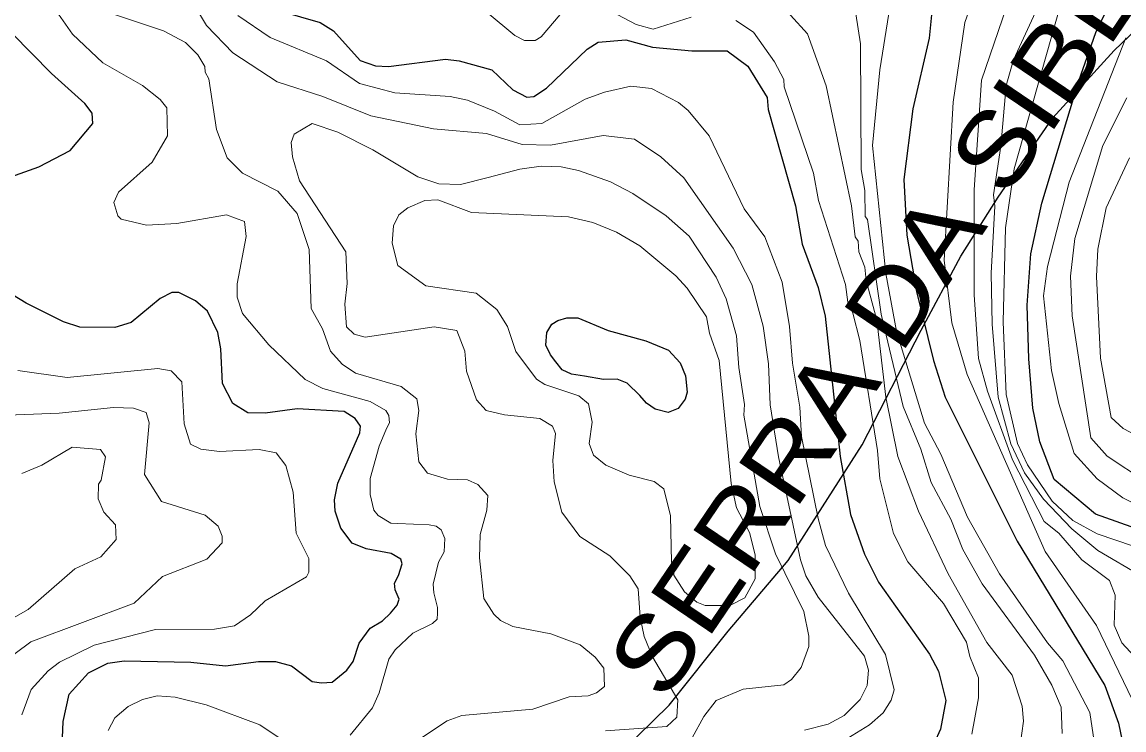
# Model space of a CAD drawing. Extents: x 673.3 to 698.5, y 6984.3 to 7012.3.
# Drawn here: x 691.969 to 693.17, y 7004.894 to 7005.665 of the extents above; entities that cross this region are included whole.
import ezdxf
from ezdxf.enums import TextEntityAlignment as Align

# ---------------------------------------------------------------- set-up
doc = ezdxf.new("R2010")
doc.units = 0
doc.header["$LTSCALE"] = 0.032
for name, color, linetype, lineweight in [('1', 7, 'Continuous', 25), ('2', 7, 'Continuous', 13), ('26', 7, 'Continuous', 25)]:
    doc.layers.add(name, color=color, linetype=linetype, lineweight=lineweight)

msp = doc.modelspace()

# ---------------------------------------------------------------- linework, layer by layer
at = {"layer": '1'}
for points in [[(692.8968, 7005.8054), (692.91, 7005.8122), (692.9328, 7005.8055), (692.9515, 7005.7828), (692.9628, 7005.7288), (692.9621, 7005.6876), (692.9578, 7005.6478), (692.9401, 7005.5708), (692.9305, 7005.4937), (692.9336, 7005.4329), (692.944, 7005.3716), (692.9627, 7005.2966), (692.9753, 7005.2564), (693.0537, 7005.0994), (693.1495, 7004.9421), (693.1642, 7004.9013), (693.1682, 7004.8821)], [(693.2507, 7005.0895), (693.1394, 7005.1291), (693.0943, 7005.1669), (693.0786, 7005.2079), (693.0711, 7005.2445), (693.0664, 7005.2984), (693.0648, 7005.3569), (693.0688, 7005.4128), (693.0808, 7005.4678), (693.1209, 7005.6013), (693.1396, 7005.6541), (693.1577, 7005.6919), (693.1838, 7005.7277)], [(692.2301, 7005.6832), (692.2943, 7005.6647), (692.3087, 7005.6559), (692.3379, 7005.6235), (692.3547, 7005.6176), (692.3687, 7005.6168), (692.4308, 7005.6248), (692.4458, 7005.6232), (692.4814, 7005.6134), (692.5044, 7005.5915), (692.5194, 7005.5834), (692.5273, 7005.5841), (692.541, 7005.5931), (692.5853, 7005.6356), (692.5974, 7005.6435), (692.6273, 7005.6459), (692.6566, 7005.6378), (692.6992, 7005.6339), (692.7379, 7005.6338), (692.7605, 7005.6171), (692.7813, 7005.583), (692.7824, 7005.5699), (692.8123, 7005.4652), (692.8195, 7005.4231), (692.8369, 7005.376), (692.8448, 7005.3447), (692.8611, 7005.1919), (692.8721, 7005.1285), (692.8874, 7005.0854), (692.9026, 7005.055), (692.9584, 7004.9763), (692.9682, 7004.9579), (692.976, 7004.9258), (692.9703, 7004.8948), (692.9635, 7004.8795)], [(691.9375, 7005.4899), (691.9878, 7005.5074), (692.022, 7005.5253), (692.0467, 7005.5546), (692.0458, 7005.5662), (692.038, 7005.5765), (692.0014, 7005.6092), (691.9583, 7005.6531)], [(692.3074, 7004.9458), (692.3235, 7004.9589), (692.3301, 7004.9685), (692.3369, 7004.9883), (692.3488, 7005.0047), (692.3621, 7005.0127), (692.3708, 7005.0212), (692.3781, 7005.0299), (692.3804, 7005.0365), (692.3759, 7005.0467), (692.3753, 7005.0537), (692.3795, 7005.062), (692.3838, 7005.0748), (692.3822, 7005.08), (692.3715, 7005.0862), (692.3446, 7005.0913), (692.3292, 7005.0974), (692.3167, 7005.1137), (692.3107, 7005.1322), (692.3099, 7005.1446), (692.3134, 7005.1629), (692.3375, 7005.2176), (692.3382, 7005.2249), (692.3325, 7005.2331), (692.3206, 7005.241), (692.2692, 7005.2437), (692.2344, 7005.2389), (692.2153, 7005.2396), (692.1991, 7005.2495), (692.1877, 7005.2715), (692.186, 7005.3091), (692.1827, 7005.3271), (692.1714, 7005.3501), (692.1586, 7005.3615), (692.1403, 7005.3704), (692.1325, 7005.3707), (692.1198, 7005.364), (692.0884, 7005.3379), (692.0705, 7005.3325), (692.0324, 7005.3329), (692.0146, 7005.3387), (691.9739, 7005.3591), (691.9224, 7005.3902)], [(691.9298, 7004.7412), (691.9706, 7004.7317), (692.0324, 7004.7266), (692.0454, 7004.7281), (692.0508, 7004.735), (692.053, 7004.7514), (692.0492, 7004.769), (692.0191, 7004.8492), (692.0134, 7004.8851), (692.0142, 7004.903), (692.0209, 7004.9329), (692.0418, 7004.9562), (692.0628, 7004.9667), (692.0807, 7004.9692), (692.1535, 7004.9677), (692.191, 7004.9636), (692.2272, 7004.9684), (692.2455, 7004.9684), (692.2631, 7004.9636), (692.2854, 7004.9465), (692.2956, 7004.9451), (692.3074, 7004.9458)]]:
    msp.add_lwpolyline(points, dxfattribs=at)
msp.add_lwpolyline([(692.6735, 7005.2398), (692.6593, 7005.2434), (692.65, 7005.2501), (692.6427, 7005.2585), (692.6288, 7005.2719), (692.6178, 7005.276), (692.6031, 7005.2756), (692.5822, 7005.2794), (692.5683, 7005.2817), (692.5582, 7005.2863), (692.5511, 7005.2949), (692.5453, 7005.3027), (692.5404, 7005.3133), (692.5412, 7005.3268), (692.5466, 7005.3362), (692.5532, 7005.34), (692.5632, 7005.343), (692.5752, 7005.343), (692.6081, 7005.3292), (692.6491, 7005.3179), (692.674, 7005.3078), (692.6866, 7005.2938), (692.6924, 7005.2798), (692.6941, 7005.262), (692.6919, 7005.2544), (692.6844, 7005.244)], close=True, dxfattribs=at)
at = {"layer": '2'}
for points in [[(693.1843, 7004.9166), (693.1404, 7005.0075), (693.0845, 7005.0884), (692.9995, 7005.2811), (692.9826, 7005.3375), (692.9744, 7005.4059), (692.9842, 7005.578), (692.9968, 7005.665), (693.0144, 7005.7147), (693.0348, 7005.7589), (693.0505, 7005.7834), (693.1524, 7005.908), (693.1968, 7005.9525), (693.2186, 7005.9865), (693.234, 7006.0427), (693.2349, 7006.0621), (693.2292, 7006.083), (693.2228, 7006.0921), (693.18, 7006.126)], [(693.1725, 7005.8816), (693.1189, 7005.8176), (693.0652, 7005.7301), (693.0425, 7005.6828), (693.0151, 7005.602), (693.007, 7005.4825), (693.0069, 7005.3679), (693.0119, 7005.2985), (693.0216, 7005.2632), (693.0488, 7005.1881), (693.0834, 7005.121), (693.0991, 7005.1083), (693.1243, 7005.0791), (693.1545, 7005.0567), (693.1608, 7005.0407), (693.1597, 7005.008), (693.1678, 7004.9886), (693.2143, 7004.9386)], [(693.19, 7005.0612), (693.1418, 7005.0893), (693.1135, 7005.1129), (693.0827, 7005.1452), (693.0618, 7005.1739), (693.047, 7005.2058), (693.033, 7005.2566), (693.0265, 7005.3362), (693.0257, 7005.3915), (693.0296, 7005.4645), (693.0281, 7005.477), (693.0362, 7005.53), (693.042, 7005.5962), (693.0498, 7005.6242), (693.0891, 7005.7096), (693.1129, 7005.7538), (693.1548, 7005.816), (693.2029, 7005.8648)], [(693.1983, 7005.808), (693.1504, 7005.7635), (693.1282, 7005.7377), (693.106, 7005.7023), (693.0507, 7005.5052), (693.0412, 7005.4412), (693.0387, 7005.3386), (693.042, 7005.2594), (693.0543, 7005.2059), (693.0651, 7005.1828), (693.092, 7005.1433), (693.1145, 7005.1221), (693.1409, 7005.1077), (693.2201, 7005.0808)], [(692.822, 7004.8935), (692.8479, 7004.9), (692.8652, 7004.9095), (692.8829, 7004.9269), (692.8904, 7004.9423), (692.892, 7004.9589), (692.8874, 7004.9744), (692.8371, 7005.0387), (692.8234, 7005.0619), (692.8176, 7005.0792), (692.7936, 7005.1914), (692.7846, 7005.248), (692.7829, 7005.2928), (692.7771, 7005.3339), (692.7648, 7005.3792), (692.7444, 7005.4188), (692.6905, 7005.4957), (692.6654, 7005.5183), (692.6369, 7005.5376), (692.6026, 7005.5418), (692.5452, 7005.5311), (692.5144, 7005.5318), (692.4757, 7005.544), (692.4179, 7005.5491), (692.3495, 7005.563), (692.2972, 7005.5843), (692.2473, 7005.6002), (692.1993, 7005.6316), (692.1703, 7005.6614), (692.1386, 7005.7155)], [(693.0573, 7004.8774), (693.0606, 7004.9033), (693.0592, 7004.9198), (693.0485, 7004.9536), (693.0209, 7004.989), (692.9787, 7005.064), (692.9462, 7005.1322), (692.9238, 7005.1919), (692.9109, 7005.2565), (692.9009, 7005.3404), (692.8893, 7005.3835), (692.888, 7005.3981), (692.8814, 7005.415), (692.8806, 7005.4267), (692.8775, 7005.4311), (692.8734, 7005.465), (692.8456, 7005.5958), (692.8253, 7005.6525), (692.7884, 7005.6934)], [(692.0065, 7005.6775), (692.0244, 7005.6521), (692.0574, 7005.6208), (692.1005, 7005.596), (692.12, 7005.5809), (692.1273, 7005.5717), (692.1279, 7005.5412), (692.1113, 7005.5127), (692.0745, 7005.4798), (692.0696, 7005.4686), (692.0737, 7005.454), (692.0773, 7005.4504), (692.1052, 7005.4441), (692.138, 7005.4456), (692.1922, 7005.4554), (692.2119, 7005.4481), (692.2137, 7005.4315), (692.2039, 7005.3801), (692.204, 7005.3656), (692.2098, 7005.3477), (692.2383, 7005.3135), (692.2778, 7005.2756), (692.2973, 7005.266), (692.3487, 7005.2516), (692.366, 7005.2419), (692.3691, 7005.2365), (692.37, 7005.2285), (692.3667, 7005.2222), (692.3587, 7005.203), (692.3489, 7005.1677), (692.3489, 7005.1506), (692.3528, 7005.1335), (692.3575, 7005.1277), (692.3712, 7005.1191), (692.379, 7005.1188), (692.4129, 7005.1174), (692.4208, 7005.116), (692.4262, 7005.1119)], [(692.056, 7005.6784), (692.1236, 7005.6556), (692.1475, 7005.6429), (692.161, 7005.6297), (692.1687, 7005.617), (692.1691, 7005.6106), (692.1731, 7005.6035), (692.1812, 7005.5481), (692.193, 7005.5173), (692.2097, 7005.5006), (692.2482, 7005.481), (692.2693, 7005.4565), (692.2822, 7005.4174), (692.2845, 7005.3531), (692.297, 7005.3311), (692.3056, 7005.3067), (692.3183, 7005.2926), (692.3329, 7005.2826), (692.3826, 7005.268), (692.3998, 7005.2547), (692.4019, 7005.2421), (692.3986, 7005.2167), (692.4017, 7005.186), (692.4114, 7005.1735), (692.4331, 7005.1671), (692.4547, 7005.1663), (692.4661, 7005.1614), (692.477, 7005.1492), (692.476, 7005.1332), (692.4686, 7005.1069), (692.4678, 7005.0814), (692.4727, 7005.0369), (692.4834, 7005.0199), (692.4908, 7005.0131), (692.5041, 7005.0066), (692.5455, 7004.9985), (692.5775, 7004.9865), (692.594, 7004.9733), (692.6036, 7004.9613), (692.6043, 7004.9412), (692.5956, 7004.9343), (692.5863, 7004.9311), (692.5658, 7004.93), (692.5259, 7004.9164), (692.4486, 7004.9096), (692.4326, 7004.9039), (692.4059, 7004.8861)], [(692.4762, 7005.6757), (692.5064, 7005.6507), (692.517, 7005.6452), (692.5287, 7005.6452), (692.5352, 7005.6492), (692.5558, 7005.6735)], [(692.6119, 7005.6769), (692.6386, 7005.6628), (692.6572, 7005.6574), (692.6986, 7005.6705)], [(692.9166, 7004.9263), (692.9197, 7004.9375), (692.9103, 7004.9761), (692.8702, 7005.0429), (692.8451, 7005.095), (692.8369, 7005.1242), (692.8189, 7005.2138), (692.8171, 7005.2456), (692.8091, 7005.2936), (692.8057, 7005.3336), (692.7977, 7005.3819), (692.7787, 7005.4313), (692.7562, 7005.4617), (692.7181, 7005.5412), (692.6955, 7005.569), (692.6847, 7005.5778), (692.6554, 7005.5929), (692.6329, 7005.5955), (692.6041, 7005.589), (692.5832, 7005.5812), (692.5357, 7005.5549), (692.512, 7005.5532), (692.4844, 7005.5681), (692.455, 7005.5802), (692.4358, 7005.5842), (692.3758, 7005.5881), (692.3373, 7005.5985), (692.3011, 7005.623), (692.2397, 7005.6486), (692.2046, 7005.6726)], [(692.7474, 7005.667), (692.7665, 7005.6543), (692.7893, 7005.6219), (692.7997, 7005.6026), (692.8001, 7005.5948), (692.8319, 7005.5008), (692.8374, 7005.4707), (692.8667, 7005.3792), (692.8694, 7005.36), (692.8749, 7005.3479), (692.8824, 7005.3184), (692.9018, 7005.1984), (692.9042, 7005.1674), (692.9191, 7005.1079), (692.9348, 7005.0771), (692.9737, 7005.0317), (692.9987, 7004.9895), (693.0022, 7004.9739), (693.0117, 7004.9505), (693.0117, 7004.9287), (693.0046, 7004.8892)], [(693.103, 7004.89), (693.1018, 7004.9188), (693.0915, 7004.9427), (693.0727, 7004.9752), (693.0158, 7005.0531), (692.9948, 7005.0904), (692.9815, 7005.1235), (692.96, 7005.1634), (692.9489, 7005.2), (692.9295, 7005.2462), (692.9056, 7005.3471), (692.8907, 7005.45), (692.8881, 7005.4533), (692.888, 7005.4818), (692.8839, 7005.5046), (692.8831, 7005.6417), (692.8781, 7005.6743)], [(692.914, 7005.6747), (692.9042, 7005.6134), (692.8962, 7005.5309), (692.9109, 7005.3913), (692.9222, 7005.3284), (692.9529, 7005.2281), (692.9706, 7005.1942), (692.9998, 7005.1258), (693.0347, 7005.064), (693.0869, 7004.9888), (693.1038, 7004.9692), (693.1331, 7004.913), (693.1388, 7004.874)], [(693.2051, 7005.1287), (693.169, 7005.1469), (693.1409, 7005.1675), (693.116, 7005.1952), (693.0991, 7005.2495), (693.0914, 7005.2856), (693.0826, 7005.3669), (693.0868, 7005.3988), (693.1107, 7005.4907), (693.1724, 7005.6481)], [(693.1732, 7005.5828), (693.1472, 7005.5309), (693.1168, 7005.4294), (693.1119, 7005.3882), (693.1137, 7005.3452), (693.134, 7005.2122), (693.1521, 7005.1922), (693.1936, 7005.1646)], [(692.3134, 7005.5453), (692.2856, 7005.5546), (692.2658, 7005.5431), (692.2626, 7005.5341), (692.2642, 7005.5184), (692.2719, 7005.4923), (692.3222, 7005.4148), (692.3236, 7005.3803), (692.3212, 7005.3577), (692.3231, 7005.333), (692.3313, 7005.3251), (692.3433, 7005.3219), (692.4187, 7005.3332)], [(692.6997, 7004.8852), (692.7123, 7004.9085), (692.726, 7004.9259), (692.7554, 7004.9382), (692.7995, 7004.9429), (692.808, 7004.9487), (692.8183, 7004.9617), (692.8269, 7004.9848), (692.8269, 7004.9961), (692.8213, 7005.0228), (692.7905, 7005.0856), (692.7733, 7005.1372), (692.7561, 7005.237), (692.7568, 7005.2486), (692.7504, 7005.2887), (692.7479, 7005.3235), (692.7367, 7005.3636), (692.7258, 7005.3873), (692.6966, 7005.4318), (692.6712, 7005.454), (692.6352, 7005.4784), (692.6106, 7005.4911), (692.5759, 7005.5035), (692.5569, 7005.5075), (692.5352, 7005.5083), (692.512, 7005.505), (692.4774, 7005.4959), (692.4474, 7005.4881), (692.4235, 7005.4891), (692.4008, 7005.4967), (692.3516, 7005.5261), (692.3134, 7005.5453)], [(693.1976, 7005.2073), (693.1693, 7005.2224), (693.1563, 7005.2343), (693.1446, 7005.2991), (693.1404, 7005.3881), (693.1417, 7005.4178), (693.1508, 7005.4629), (693.1763, 7005.5173)], [(692.4187, 7005.3332), (692.4432, 7005.3291), (692.4521, 7005.3066), (692.4539, 7005.2847), (692.4647, 7005.2537), (692.4753, 7005.2421), (692.495, 7005.2371), (692.5336, 7005.2331), (692.5475, 7005.2248), (692.5507, 7005.217), (692.5477, 7005.1876), (692.5492, 7005.1642), (692.5575, 7005.1311), (692.5774, 7005.1048), (692.6099, 7005.0836), (692.6319, 7005.0618), (692.641, 7005.0477), (692.6429, 7005.0167), (692.6474, 7004.9956), (692.6566, 7004.9736), (692.6841, 7004.9267), (692.6829, 7004.9079), (692.672, 7004.8974), (692.6051, 7004.8929)], [(691.9692, 7004.9102), (691.9793, 7004.9378), (691.9977, 7004.9584), (692.0101, 7004.9676), (692.0479, 7004.9861), (692.115, 7005.0034), (692.1793, 7005.0035), (692.201, 7005.0073), (692.2183, 7005.0193), (692.2344, 7005.0346), (692.2794, 7005.0606), (692.2821, 7005.0657), (692.2821, 7005.0805), (692.2683, 7005.1081), (692.265, 7005.1528), (692.2567, 7005.1821), (692.2462, 7005.1958), (692.2278, 7005.1996), (692.1846, 7005.1973), (692.1641, 7005.1998), (692.1529, 7005.2053), (692.1462, 7005.2273), (692.1437, 7005.2733), (692.132, 7005.2852), (692.1173, 7005.2876), (692.0184, 7005.2779), (691.9647, 7005.2855)], [(691.9158, 7005.2356), (692.0099, 7005.2389), (692.0689, 7005.2454), (692.0907, 7005.2445), (692.1047, 7005.2398), (692.1078, 7005.2287), (692.103, 7005.1721), (692.1215, 7005.1428), (692.1689, 7005.128), (692.1833, 7005.1159), (692.1876, 7005.1049), (692.1874, 7005.0978), (692.1709, 7005.0801), (692.1223, 7005.061), (692.0915, 7005.032), (691.9789, 7004.9899), (691.9445, 7004.9646)], [(691.9692, 7005.1734), (691.9911, 7005.1825), (692.024, 7005.2021), (692.0548, 7005.1994), (692.0605, 7005.1915), (692.0558, 7005.1661), (692.0529, 7005.1618), (692.0525, 7005.1458), (692.0586, 7005.1311), (692.0711, 7005.1172), (692.0718, 7005.1012), (692.0551, 7005.0826), (692.0271, 7005.0693), (691.9761, 7005.025), (691.9215, 7004.9941)], [(692.4262, 7005.1119), (692.4303, 7005.1025), (692.4296, 7005.0879), (692.4231, 7005.0767), (692.4173, 7005.0528), (692.418, 7005.0432), (692.4221, 7005.0274), (692.4221, 7005.0212), (692.4218, 7005.0145), (692.4166, 7005.0097), (692.3953, 7004.9994), (692.3761, 7004.9813), (692.369, 7004.9711), (692.3586, 7004.9343), (692.3513, 7004.918), (692.3271, 7004.8881)], [(692.2563, 7004.8807), (692.2286, 7004.8994), (692.17, 7004.9213), (692.1361, 7004.9294), (692.1166, 7004.9309), (692.1005, 7004.9269), (692.085, 7004.9195), (692.0706, 7004.9069), (692.0631, 7004.8931)], [(692.7789, 7004.7686), (692.7901, 7004.807), (692.821, 7004.85), (692.8254, 7004.8506), (692.8552, 7004.8763), (692.893, 7004.8994), (692.9079, 7004.9126), (692.9166, 7004.9263)]]:
    msp.add_lwpolyline(points, dxfattribs=at)
msp.add_lwpolyline([(692.3791, 7005.4001), (692.3726, 7005.4243), (692.3742, 7005.4431), (692.3799, 7005.4554), (692.3898, 7005.4628), (692.4084, 7005.4709), (692.4227, 7005.4717), (692.4591, 7005.4578), (692.565, 7005.4529), (692.5915, 7005.447), (692.6171, 7005.4365), (692.6427, 7005.4214), (692.6818, 7005.3888), (692.6944, 7005.3754), (692.7152, 7005.344), (692.7187, 7005.3262), (692.7291, 7005.2965), (692.7422, 7005.1625), (692.7481, 7005.136), (692.7622, 7005.109), (692.7682, 7005.0848), (692.7682, 7005.0584), (692.7571, 7005.0379), (692.7406, 7005.0296), (692.7137, 7005.0296), (692.7047, 7005.033), (692.6915, 7005.0443), (692.6796, 7005.0625), (692.6802, 7005.0702), (692.6771, 7005.0766), (692.6762, 7005.1271), (692.6687, 7005.1567), (692.6583, 7005.1647), (692.6309, 7005.1715), (692.6057, 7005.1825), (692.5922, 7005.1933), (692.5876, 7005.206), (692.5908, 7005.2294), (692.5866, 7005.2494), (692.5763, 7005.2578), (692.5393, 7005.2703), (692.5299, 7005.2762), (692.5074, 7005.3061), (692.4986, 7005.3336), (692.4867, 7005.3522), (692.4642, 7005.3699), (692.4096, 7005.3779)], close=True, dxfattribs=at)
at = {"layer": '26'}
msp.add_lwpolyline([(692.3712, 7004.5938), (692.5227, 7004.7618), (692.622, 7004.8693), (692.6745, 7004.9207), (692.7388, 7005.0013), (692.8042, 7005.0784), (692.8848, 7005.2046), (692.9491, 7005.3296), (692.9923, 7005.4102), (693.0332, 7005.4745), (693.0928, 7005.5609), (693.1594, 7005.6345), (693.2003, 7005.6731), (693.2832, 7005.7408), (693.3615, 7005.7981), (693.559, 7005.9336), (693.6672, 7006.0021)], dxfattribs=at)

# ---------------------------------------------------------------- texts
at = {"layer": '26', "width": 1.15}
msp.add_text('SERRA DA SIBÉRIA', height=0.08, rotation=55.864, dxfattribs=at).set_placement((692.9919, 7005.3979), align=Align.CENTER)

doc.saveas('drawing.dxf')
